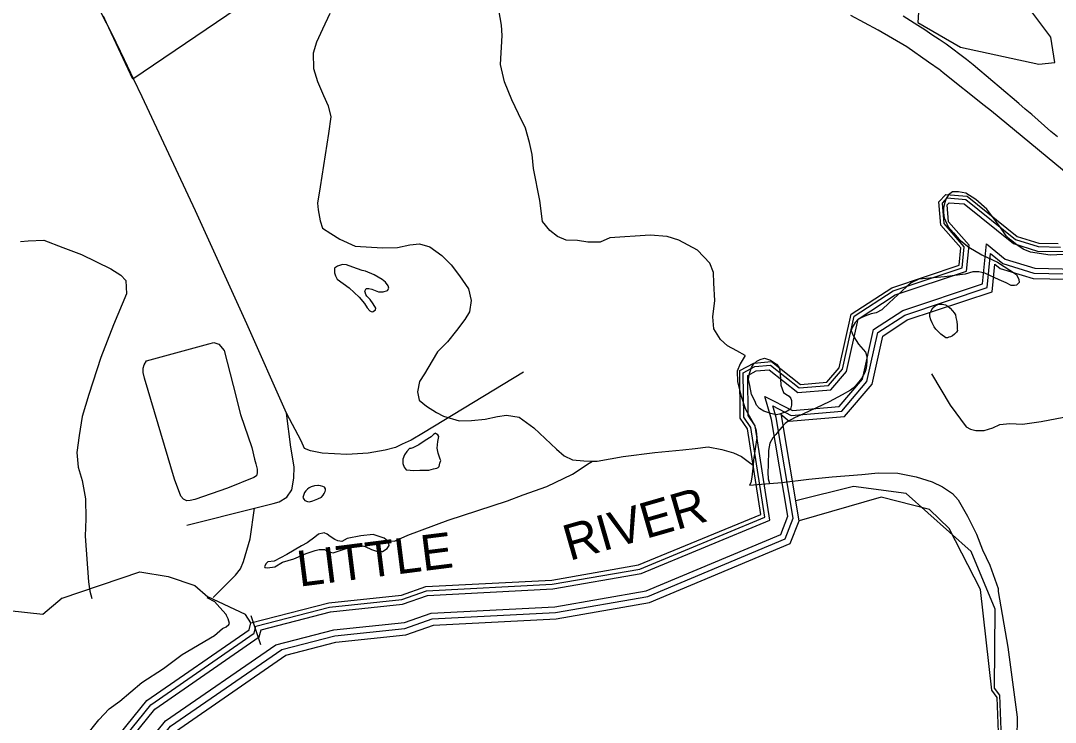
# Model space of a CAD drawing. Extents: x 2206922 to 2357709, y 510027 to 673830.
# Drawn here: x 2287043 to 2291895, y 592281 to 595572 of the extents above; entities that cross this region are included whole.
import ezdxf

# ---------------------------------------------------------------- set-up
doc = ezdxf.new("R2010")
doc.units = 0
for name, color, linetype in [('Exist Boundary Political City Limit New', 7, 'Continuous'), ('Exist Boundary Political Urban Extension UEB', 7, 'Continuous'), ('Exist Hydrographic Buffer Line', 7, 'Continuous'), ('Exist Hydrographic Creek Single Shore', 7, 'Continuous'), ('Exist Hydrographic Misc Water Feature', 7, 'Continuous'), ('Exist Hydrographic Pond Under 1500 Sq Ft', 7, 'Continuous'), ('Exist Hydrographic River Shore', 7, 'Continuous'), ('Exist Hydrographic River Shore Label', 7, 'Continuous'), ('Exist Railroad Mainline', 7, 'Continuous'), ('Exist Road Non-System Type 51', 7, 'Continuous'), ('Map Preparation Boundary City Limit Buffer Line', 7, 'Continuous')]:
    doc.layers.add(name, color=color, linetype=linetype)

msp = doc.modelspace()

# ---------------------------------------------------------------- linework, layer by layer
at = {"layer": 'Exist Boundary Political City Limit New'}
for points in [[(2288992.8, 596263.3), (2287568.8, 595296.8), (2287444.5, 595562.2), (2287430.5, 595592.2)], [(2291541, 595338.5), (2291510.5, 595364.5), (2291479.2, 595389.4), (2291447.2, 595413.4), (2291415.5, 595437.8), (2291383.5, 595461.6), (2291350.2, 595483.9), (2291316.8, 595505.9), (2291283.5, 595528), (2291250, 595549.8), (2291216.2, 595571.3), (2291182.2, 595592.3)], [(2291905.5, 595026.1), (2291875, 595052.2), (2291845, 595078.5), (2291814.8, 595104.9), (2291784.8, 595131.2), (2291754.5, 595157.4), (2291724, 595183.2), (2291693.5, 595209.2), (2291663.2, 595235.2), (2291632.8, 595261.1), (2291602, 595286.8), (2291571.2, 595312.4), (2291541, 595338.5)]]:
    msp.add_lwpolyline(points, dxfattribs=at)
at = {"layer": 'Exist Boundary Political Urban Extension UEB'}
for points in [[(2290677.6, 593319.3), (2290611.1, 593720.3), (2290607.3, 593725.8), (2290647.6, 593693.6), (2290906.1, 593715.6), (2291035.7, 593867), (2291086, 594092.6), (2291201.1, 594167.7), (2291599.5, 594300.3), (2291612.2, 594429.9), (2291637, 594409.9), (2291790.8, 594362), (2292024.9, 594357.1), (2292133.8, 594657.5)], [(2291645.5, 592122.7), (2291634.6, 592408.2), (2291609.6, 592441.5), (2291613.2, 592811.7), (2291500.5, 593082.4), (2291196.1, 593353.1), (2290948.1, 593387), (2290677.6, 593319.3)]]:
    msp.add_lwpolyline(points, dxfattribs=at)
at = {"layer": 'Exist Hydrographic Buffer Line'}
for points in [[(2290532.3, 593242.2), (2290467.3, 593663.5), (2290433.9, 593712.4), (2290432, 593920.6), (2290486.5, 593949.3), (2290559.9, 593956.6), (2290694.7, 593849), (2290831.8, 593860.6), (2290896.7, 593936.5), (2290952.2, 594185.4), (2291135, 594304.6), (2291459, 594412.4), (2291468.6, 594511.6), (2291374.5, 594619.7), (2291366.5, 594715.8), (2291388.4, 594740.1), (2291475.6, 594732.6), (2291709.1, 594545.4), (2291815.3, 594512.3), (2291920, 594510.1)], [(2290555.9, 593228.4), (2290487.6, 593671.6), (2290455.2, 593719.1), (2290453.4, 593907.8), (2290492.8, 593928.6), (2290553.4, 593934.5), (2290688.1, 593827), (2290842.3, 593840.1), (2290916.4, 593926.7), (2290971.1, 594172.3), (2291144.3, 594285.3), (2291478.8, 594396.6), (2291490.7, 594518.6), (2291395.1, 594628.4), (2291388.4, 594708.4), (2291397.1, 594718), (2291467.3, 594712), (2291698.9, 594526.3), (2291811.8, 594491), (2291934.8, 594488.5)], [(2290640.6, 593247.6), (2290564.7, 593701.7), (2290533, 593809.5), (2290662.9, 593743.9), (2290882.1, 593762.6), (2290990.8, 593889.5), (2291042.7, 594122.7), (2291179.7, 594212), (2291554, 594336.6), (2291572.4, 594524.3), (2291660.4, 594453.8), (2291798.7, 594410.6), (2291990.9, 594406.6)], [(2290665.6, 593238), (2290586.6, 593710.5), (2290571.1, 593764.5), (2290655.7, 593720.1), (2290893.4, 593740.4), (2291012, 593878.9), (2291063.1, 594108.5), (2291189.8, 594191.1), (2291575.5, 594319.4), (2291591.2, 594479.7), (2291649.3, 594433.1), (2291795, 594387.6), (2292007, 594383.2)], [(2288831, 592856.7), (2288946.8, 592897.7), (2289536.1, 592928.3), (2289946.4, 592999.3), (2290532.3, 593242.2)], [(2288842.3, 592748.6), (2288967.6, 592792.9), (2289547.9, 592823), (2289976, 592897.1), (2290607.7, 593161.9), (2290640.6, 593247.6)], [(2288833.4, 592834.3), (2288951.1, 592876), (2289538.5, 592906.5), (2289952.6, 592978.1), (2290555.9, 593228.4)], [(2288845.2, 592721.3), (2288972.8, 592766.4), (2289550.8, 592796.4), (2289983.5, 592871.3), (2290628.5, 593141.6), (2290665.6, 593238)], [(2288146.1, 592732.2), (2288491.5, 592821.1), (2288831, 592856.7)], [(2288170, 592715.1), (2288495.5, 592798.9), (2288833.4, 592834.3)], [(2287204.6, 591807.9), (2287652.4, 592363), (2288137.7, 592698), (2288146.1, 592732.2)], [(2287232.2, 591798.6), (2287671.2, 592342.8), (2288161.7, 592681.4), (2288170, 592715.1)], [(2288238.7, 592643.8), (2288510.8, 592713.8), (2288842.3, 592748.6)], [(2288267.5, 592622.8), (2288515.7, 592686.7), (2288845.2, 592721.3)], [(2287320.3, 591788.9), (2287722.5, 592287.5), (2288238.7, 592643.8)], [(2287355.2, 591778.6), (2287745.6, 592262.6), (2288267.5, 592622.8)]]:
    msp.add_lwpolyline(points, dxfattribs=at)
at = {"layer": 'Exist Hydrographic Creek Single Shore'}
for points in [[(2291543.8, 592904), (2291397, 593189), (2291304.9, 593279.4), (2291078.9, 593336.5), (2290693.7, 593226.4)], [(2287237.9, 592863.3), (2287600.8, 592987.1), (2287734.7, 592964.8), (2287859.8, 592922.9), (2287920.9, 592869.1)], [(2292373.8, 590437.4), (2292389.8, 590578.1), (2292718.9, 591024), (2292774.9, 591259), (2292748.9, 591341.5), (2292648.8, 591422.2), (2292514.9, 591415.1), (2292044.9, 590968.8), (2291878.8, 590867.2), (2291687.9, 590831.7), (2291520.8, 590844.9), (2291285.8, 591026.8), (2291235.8, 591119.6), (2291290.9, 591394), (2291512.8, 591746.9), (2291633.8, 592111.8), (2291622.9, 592397.3), (2291597.9, 592430.6), (2291543.8, 592904)], [(2287237.9, 592863.3), (2287146.8, 592786.5), (2286988.7, 592802.8), (2286929.9, 592859.7)], [(2288121.9, 592747), (2288096.8, 592786.9), (2287920.9, 592869.1)]]:
    msp.add_lwpolyline(points, dxfattribs=at)
at = {"layer": 'Exist Hydrographic Misc Water Feature'}
for p, q in [((2290461.1, 593392.5), (2290554.8, 593401.1)), ((2287371.4, 592878.2), (2287375.9, 592862.1)), ((2288122.5, 592781.3), (2288167.6, 592645.9))]:
    msp.add_line(p, q, dxfattribs=at)
for points in [[(2290441.4, 594001.8), (2290401.2, 594023.3), (2290357.1, 594047), (2290324.5, 594076.6), (2290294.2, 594126.6), (2290289.5, 594182.4), (2290299.1, 594258.4), (2290294.2, 594340.3), (2290291.7, 594390.1), (2290275.3, 594433.9), (2290217.1, 594495.5), (2290130.1, 594542.6), (2290074.4, 594559.9), (2289994.4, 594565.1), (2289806.4, 594553.6), (2289760.4, 594533), (2289703, 594532.3), (2289654.6, 594540.1), (2289600.5, 594541.7), (2289560.3, 594559.1), (2289524.6, 594586.8), (2289489.8, 594630.5), (2289477.3, 594728.1), (2289447.7, 594877.8), (2289441.2, 594944), (2289428.9, 594999.8), (2289410, 595067.6), (2289377.4, 595135.3), (2289346.6, 595200.8), (2289311.8, 595284.3), (2289293.1, 595366.2), (2289301.7, 595502.4), (2289297.4, 595550.1), (2289284.7, 595622.2)], [(2288493.4, 595604.7), (2288458.3, 595532.1), (2288430.7, 595470.2), (2288414.9, 595419.8), (2288415.7, 595347.9), (2288434.4, 595286.3), (2288462.9, 595220.4), (2288485.2, 595172.8), (2288497.9, 595121), (2288486.4, 595042.8), (2288447.1, 594792.5), (2288435.6, 594716.4), (2288438, 594684.8), (2288446.7, 594632.7), (2288459, 594598.9), (2288497.1, 594573.2), (2288539.1, 594547.4), (2288611.5, 594514.3), (2288739.7, 594505.5), (2288809.8, 594508.3), (2288867.2, 594520.7), (2288913.4, 594525.1), (2288961.3, 594511.5), (2289017.7, 594470.1), (2289061.8, 594426.6), (2289100.4, 594374.9), (2289142.8, 594313.4), (2289155.5, 594259.5), (2289148.3, 594205.5), (2289126.6, 594169.4), (2289087.2, 594119), (2289043.8, 594064.7), (2288998, 594018), (2288972.4, 593976.1), (2288937.4, 593915.7), (2288913.4, 593879.5), (2288903.7, 593831.5), (2288911.9, 593791.4), (2288946.4, 593763.8), (2288992.5, 593734.2), (2289026.5, 593716.5), (2289099.1, 593695.4), (2289156.6, 593696.1), (2289220.5, 593702.7), (2289278.4, 593715.1), (2289320.6, 593721.3), (2289380.7, 593711.8), (2289449, 593662.6), (2289555.8, 593561.8), (2289592.3, 593529.9), (2289630.6, 593512.4), (2289684.6, 593507.1), (2289724.1, 593505.6)], [(2291965.8, 594475.8), (2291871.9, 594471.3), (2291779.6, 594486.4), (2291744.1, 594499.9), (2291715.4, 594519.6), (2291685.9, 594543.1), (2291665.4, 594563.2), (2291634.8, 594606.8), (2291573.9, 594688.1), (2291522, 594733.6), (2291475.9, 594763.3), (2291441.7, 594768.8), (2291413.6, 594768.6), (2291393.7, 594754.6), (2291381.8, 594734.4), (2291374.2, 594708.5), (2291370.3, 594692.4), (2291370.3, 594672.2), (2291374.4, 594646.4), (2291393.1, 594604.6), (2291417.7, 594576.6), (2291443.9, 594545.1), (2291489.8, 594509.4), (2291550.1, 594473.9), (2291624.6, 594438.8), (2291713.3, 594381.6), (2291725, 594357.9), (2291725.2, 594343.7), (2291713.6, 594331.7), (2291703.7, 594329.5), (2291687.7, 594329.5), (2291665.4, 594341.4), (2291631.3, 594356.6), (2291565.3, 594388.1), (2291537.2, 594393.9), (2291509.1, 594393.7), (2291473, 594383.3), (2291375.2, 594370.5), (2291255.3, 594359.4), (2291219.4, 594342.8), (2291197.8, 594323), (2291116.4, 594248.1), (2291081, 594215.7), (2291055.1, 594201.3), (2291031.1, 594197.3), (2291001.4, 594185.1), (2290971.5, 594171), (2290955.9, 594156.7), (2290942.1, 594132.4), (2290938, 594118.4), (2290941.9, 594106.4), (2290950.1, 594088.6), (2290972.5, 594054.8), (2291004.9, 594017.1), (2291010.8, 593997.1), (2291011.2, 593971.1), (2291007.6, 593941.3), (2291001.6, 593921.1), (2290986, 593893), (2290966.1, 593868.8), (2290956.1, 593856.9), (2290946.7, 593848.6), (2290934.4, 593838.7), (2290895, 593816.3), (2290835.1, 593783.9), (2290775.6, 593755.2), (2290747.6, 593742.8), (2290711.7, 593726.7), (2290675.8, 593710.2), (2290654.3, 593700.1), (2290640.1, 593692), (2290628.2, 593681.7), (2290612.4, 593665.8), (2290594.6, 593643.3), (2290584.9, 593631.4), (2290570.8, 593615.3), (2290557.1, 593589.4), (2290549.7, 593555.2), (2290548.2, 593487.3), (2290546.4, 593453.1), (2290549.1, 593423.1), (2290554.8, 593401.1)], [(2287042.5, 594535.3), (2287077.9, 594539.6), (2287152, 594542.3), (2287240.5, 594507.5), (2287328.5, 594474.3), (2287464.9, 594407.5), (2287513.1, 594378), (2287535.6, 594352.3), (2287538.5, 594290.3), (2287477.4, 594145.7), (2287418.9, 593991.5), (2287362.6, 593818.7), (2287331.8, 593714.7), (2287316.6, 593626.6), (2287305.3, 593546.3), (2287312.1, 593476.8), (2287330.6, 593414.8), (2287347.4, 593329.1), (2287348.4, 593235.3), (2287345.3, 593153), (2287361.1, 592939.3), (2287367.7, 592896.2), (2287371.4, 592878.2)], [(2288644.3, 594400.6), (2288600.2, 594416.2), (2288570.5, 594425.9), (2288552.5, 594427.8), (2288538.1, 594423.5), (2288528.7, 594419.7), (2288514.5, 594411.3), (2288514.5, 594399.5), (2288514.5, 594389.3), (2288518.6, 594375.3), (2288527, 594359.5), (2288583, 594318.2), (2288629.8, 594274.7), (2288655.8, 594244.8), (2288668.3, 594225), (2288680, 594211.2), (2288686.2, 594207.4), (2288692.3, 594205.3), (2288696.4, 594207.1), (2288706.3, 594215.3), (2288708.5, 594223.5), (2288696, 594243.2), (2288681.9, 594263.2), (2288665.9, 594279), (2288661.6, 594286.9), (2288657.7, 594298.9), (2288657.5, 594302.9), (2288663.4, 594315), (2288675.3, 594314.9), (2288689.4, 594313.1), (2288721.4, 594299.4), (2288733.5, 594299.6), (2288743.6, 594299.7), (2288763.3, 594305.6), (2288769.2, 594317.7), (2288767, 594327.8), (2288753, 594345.7), (2288738.9, 594357.6), (2288700.7, 594379.1), (2288660.3, 594397), (2288644.3, 594400.6)], [(2291420.9, 594201), (2291427.1, 594191.2), (2291429.3, 594179.1), (2291433.5, 594161), (2291435.3, 594143.3), (2291435.7, 594125.3), (2291435.9, 594119.2), (2291431.6, 594111), (2291421.8, 594101.1), (2291413.6, 594093), (2291404.1, 594088.7), (2291396.1, 594086.7), (2291390.2, 594084.7), (2291382.2, 594084.7), (2291358, 594100.6), (2291335.6, 594124.2), (2291327.8, 594136.3), (2291317.6, 594154.1), (2291311.4, 594168), (2291307.3, 594184), (2291306.9, 594197.9), (2291312.9, 594210), (2291320.7, 594224.2), (2291332.6, 594234.2), (2291344.7, 594240.1), (2291354.3, 594242.2), (2291364.6, 594242.3), (2291380.5, 594238.7), (2291390.6, 594232.7), (2291402.5, 594222.8), (2291412.9, 594210.7), (2291420.9, 594201)], [(2288073.3, 593723.8), (2288126.6, 593570.2), (2288139.5, 593514.3), (2288145.2, 593492.4), (2288151.4, 593468.4), (2288151.8, 593450.5), (2288148.1, 593436.4), (2288135.8, 593428.5), (2288012.4, 593379.4), (2287859, 593325.8), (2287837, 593321.8), (2287821.5, 593319.3), (2287806.9, 593327.2), (2287793.2, 593341), (2287764.2, 593420.8), (2287624, 593895.3), (2287617.6, 593921), (2287617.6, 593941.3), (2287621.1, 593957.4), (2287633, 593975.4), (2287718.7, 594000.3), (2287924.4, 594056.1), (2287948, 594062.3), (2287972.2, 594054.5), (2287996.6, 594024.6), (2288039.8, 593861.1), (2288073.3, 593723.8)], [(2290441.4, 594001.8), (2290431.4, 593985.9), (2290417.6, 593961.6), (2290403.9, 593927.6), (2290404.5, 593877.6), (2290421.3, 593809.8), (2290441.4, 593752), (2290460.1, 593718.4), (2290484.3, 593674.6), (2290492.7, 593648.5), (2290494.9, 593616.6), (2290479.8, 593510.6), (2290477.9, 593486.5)], [(2290471.1, 593818.1), (2290462.3, 593860.3), (2290456.4, 593888), (2290460.3, 593916.2), (2290470.1, 593944.3), (2290479.5, 593960.4), (2290495.5, 593974.6), (2290511.1, 593982.4), (2290531.4, 593988.6), (2290559.5, 593979.1), (2290587.6, 593961.1), (2290598.1, 593947.4), (2290603.8, 593931.5), (2290606.1, 593891.4), (2290608.3, 593861.5), (2290621, 593827.5), (2290630.7, 593819.6), (2290646.9, 593809.8), (2290655.1, 593800.1), (2290657.3, 593790), (2290657.5, 593768.1), (2290653.6, 593750), (2290637.4, 593739.9), (2290624.1, 593733.8), (2290602, 593725.4), (2290585.8, 593723.3), (2290561.8, 593729), (2290527.9, 593740.6), (2290507.8, 593752.5), (2290493.5, 593768.4), (2290485.3, 593788.3), (2290471.1, 593818.1)], [(2288915.2, 593463.6), (2288957.4, 593464.1), (2288978.8, 593470.2), (2288994.8, 593472.3), (2289001.1, 593476.6), (2289005.2, 593480.5), (2289009.1, 593496.5), (2289012.8, 593508.5), (2289010.8, 593514.5), (2289000.5, 593542.4), (2288996.4, 593566.5), (2288999.7, 593598.5), (2289003.8, 593620.6), (2288999.7, 593628.5), (2288991.7, 593634.2), (2288987.8, 593636.4), (2288979.6, 593630.3), (2288968.1, 593620.3), (2288939.8, 593601.8), (2288910.1, 593581.5), (2288882.4, 593567.5), (2288872.1, 593565.4), (2288866.2, 593565.4), (2288854.5, 593551), (2288842.4, 593535), (2288834.8, 593515), (2288835, 593495.2), (2288841, 593477.2), (2288851.2, 593465.1), (2288869.3, 593463.2), (2288885.1, 593461.6), (2288915.2, 593463.6)], [(2289724.1, 593505.6), (2289746.3, 593505.5), (2289868.1, 593526.9), (2290017.8, 593546.1), (2290147.6, 593559.4), (2290205.6, 593565.7), (2290267.5, 593572.6), (2290331.5, 593560.9), (2290385.8, 593545.4), (2290423.6, 593528), (2290454.1, 593504.3), (2290477.9, 593486.5)], [(2288762.9, 593132.5), (2288766.7, 593132.3), (2288796.5, 593130.7), (2288858.2, 593159.1), (2289047.5, 593229.2), (2289326.5, 593319.7), (2289400.2, 593348.4), (2289509.9, 593387.4), (2289631.2, 593444.6), (2289670.8, 593471), (2289700.6, 593491.3), (2289724.1, 593505.6)], [(2290477.9, 593486.5), (2290472.6, 593430.6), (2290466.8, 593404.3), (2290461.1, 593392.5)], [(2290554.8, 593401.1), (2290612.8, 593405.8), (2290738.7, 593420.9), (2290848.4, 593432), (2290988.5, 593443.3), (2291063.9, 593450.2), (2291156, 593448.9), (2291242.3, 593431.8), (2291318.4, 593408.6), (2291366.8, 593385.1), (2291412.9, 593353.4), (2291439, 593323.5), (2291483.9, 593248.2), (2291526.5, 593162.7), (2291553.4, 593088.9), (2291587.9, 593017.6), (2291627, 592907.9), (2291627.2, 592903.8)], [(2288436.8, 593329.2), (2288453, 593337.3), (2288460.8, 593345.5), (2288466.8, 593353.5), (2288470.4, 593363.5), (2288472.5, 593369.7), (2288472.1, 593375.4), (2288468.4, 593383.7), (2288460.4, 593387.3), (2288448.5, 593389.5), (2288440.3, 593391.2), (2288436.4, 593391.4), (2288420.4, 593389.3), (2288404.4, 593384.8), (2288396, 593380.8), (2288388.2, 593374.7), (2288380.4, 593366.5), (2288374.5, 593358.5), (2288368.7, 593344.8), (2288366.7, 593334.6), (2288370.8, 593326.6), (2288375.1, 593320.7), (2288387.2, 593316.9), (2288397, 593315), (2288413, 593319), (2288436.8, 593329.2)], [(2288762.9, 593132.5), (2288748.1, 593144.5), (2288724.3, 593152.1), (2288696.2, 593162), (2288638.2, 593155.3), (2288574.4, 593142.6), (2288548.8, 593128.3), (2288530.7, 593132.2), (2288516.8, 593138), (2288494.8, 593151.8), (2288480.3, 593163.7), (2288466.3, 593169.5), (2288440.1, 593163.3), (2288422.5, 593149.3), (2288386.8, 593123), (2288360.5, 593108.7), (2288324.9, 593088.6), (2288291.2, 593068.1), (2288232, 593035.7), (2288201.8, 593033.3), (2288193.6, 593025.2), (2288186.2, 593010.9), (2288188.1, 593007), (2288200, 593005.2), (2288234, 593009.4), (2288269.9, 593032), (2288323.6, 593048.2), (2288381.2, 593072.8), (2288423.3, 593087.2), (2288443.2, 593091.5), (2288467.4, 593091.9), (2288489.3, 593080), (2288509, 593076.2), (2288545.1, 593088.3), (2288568.9, 593096.4), (2288598.8, 593104.9), (2288626.9, 593113.3), (2288658.9, 593105.6), (2288688.8, 593091.8), (2288716.9, 593082.2), (2288739.1, 593082.2), (2288761, 593096.3), (2288770.6, 593110.7), (2288766.7, 593132.3), (2288762.9, 593132.5)], [(2291627.2, 592903.8), (2291627.2, 592894.1), (2291673.4, 592632.5), (2291716.6, 592305.2), (2291712.7, 592105.1)], [(2287915.6, 592866.4), (2287951.9, 592847.1), (2287977.5, 592819.3), (2288006.2, 592785.8)], [(2287093.9, 591806.4), (2287109.3, 591842.2), (2287127.2, 591890.2), (2287184.4, 591978.9), (2287221.5, 592041), (2287256.9, 592095.7), (2287314.4, 592170.2), (2287341.8, 592208.2), (2287409.1, 592293), (2287457.1, 592343.4), (2287508.1, 592379.9), (2287611.5, 592466.9), (2287712.8, 592533.6), (2287799.9, 592598.3), (2287952.1, 592687.7), (2287988.6, 592719.9), (2288006, 592727.9), (2288019.1, 592740.1), (2288021.4, 592744.2), (2288015.8, 592766.1), (2288007.4, 592782), (2288006.2, 592785.8)]]:
    msp.add_lwpolyline(points, dxfattribs=at)
at = {"layer": 'Exist Hydrographic Pond Under 1500 Sq Ft'}
msp.add_lwpolyline([(2291817.9, 595368), (2291892.8, 595376.3), (2291874.9, 595494.6), (2291714.8, 595707.8), (2291622.9, 595742.4), (2291397.8, 595714.2), (2291256.9, 595661.3), (2291249.9, 595563.1), (2291450.9, 595447.5), (2291817.9, 595368)], dxfattribs=at)
at = {"layer": 'Exist Hydrographic River Shore'}
for points in [[(2290513.8, 593256.1), (2290451.9, 593657.5), (2290417.8, 593707.3), (2290415.8, 593930.3), (2290481.8, 593965.1), (2290564.8, 593973.3), (2290699.8, 593865.6), (2290823.8, 593876.1), (2290881.9, 593943.9), (2290937.8, 594195.3), (2291127.9, 594319.3), (2291443.9, 594424.4), (2291451.9, 594506.2), (2291358.8, 594613.1), (2291349.8, 594721.5), (2291381.8, 594756.9), (2291481.8, 594748.3), (2291716.8, 594559.9), (2291817.9, 594528.4), (2291908.8, 594526.5)], [(2290693.7, 593226.4), (2290611.1, 593720.3), (2290607.3, 593725.8), (2290647.6, 593693.6), (2290906.1, 593715.6), (2291035.7, 593867), (2291086, 594092.6), (2291201.1, 594167.7), (2291599.5, 594300.3), (2291612.2, 594429.9), (2291637, 594409.9), (2291790.8, 594362), (2292024.9, 594357.1)], [(2288828.9, 592877), (2288942.9, 592917.3), (2289533.8, 592948), (2289940.9, 593018.5), (2290513.8, 593256.1)], [(2288848.5, 592690.2), (2288978.8, 592736.3), (2289554.2, 592766.2), (2289992.1, 592842), (2290652.2, 593118.6), (2290693.7, 593226.4)], [(2288121.9, 592747), (2288487.9, 592841.3), (2288828.9, 592877)], [(2287180.9, 591821.6), (2287633.8, 592383.1), (2288113.9, 592714.4), (2288121.9, 592747)], [(2288286.4, 592595.5), (2288521.3, 592655.9), (2288848.5, 592690.2)], [(2287383.5, 591760.7), (2287768.5, 592238), (2288286.4, 592595.5)]]:
    msp.add_lwpolyline(points, dxfattribs=at)
at = {"layer": 'Exist Railroad Mainline'}
msp.add_lwpolyline([(2292036.9, 594783.4), (2291595.7, 595147), (2291562.4, 595173.6), (2291369.9, 595327.2), (2291358, 595336.6), (2291354.8, 595338.9), (2291301, 595377), (2291199.1, 595449), (2291064.4, 595527.7), (2290935.8, 595596.5)], dxfattribs=at)
at = {"layer": 'Exist Road Non-System Type 51'}
for p, q in [((2287573.2, 595296.5), (2287529, 595388)), ((2287822, 593204.6), (2288139.2, 593285.5))]:
    msp.add_line(p, q, dxfattribs=at)
for points in [[(2287529, 595388), (2287471, 595508), (2287418.7, 595610.9), (2287389.6, 595649.7), (2287350.8, 595682.6)], [(2288288.7, 593730.5), (2288103.2, 594149.9), (2287862.7, 594679.6), (2287612.6, 595215.1), (2287573.2, 595296.5)], [(2289400.4, 593922.9), (2288931.4, 593638.7), (2288873.8, 593604.1), (2288831.8, 593585.8), (2288800.1, 593569.6), (2288752.2, 593557), (2288672.4, 593542.4), (2288572.5, 593537.4), (2288456.5, 593542.4), (2288402.5, 593553.9), (2288374.4, 593565.5), (2288358.1, 593601.4), (2288288.7, 593730.5)], [(2291315, 593914.7), (2291402.3, 593768.7), (2291477.3, 593666.4), (2291497.7, 593655.5), (2291522.3, 593650), (2291561.8, 593648.7), (2291602.7, 593662.3), (2291635.5, 593677.3), (2291681.8, 593682.8), (2291741.8, 593678.7), (2291829.1, 593691), (2291968.9, 593718.2), (2292082.1, 593734.6), (2292157.1, 593744.2), (2292200.7, 593742.8), (2292249.8, 593731.9), (2292318, 593700.5), (2292358.9, 593670.5), (2292398.4, 593635), (2292428.4, 593590), (2292457.1, 593550.4), (2292491.4, 593499.6), (2292517.7, 593477.1), (2292551.8, 593453.8)], [(2288139.2, 593285.5), (2288227, 593306.3), (2288254.7, 593314.6), (2288290.5, 593336.8), (2288314.2, 593371.2), (2288323.7, 593425.1), (2288325.2, 593479.1), (2288310.3, 593571), (2288288.7, 593730.5)], [(2287945.1, 592865.8), (2288050, 592970.9), (2288073.8, 593001), (2288087.5, 593035.1), (2288118.4, 593141.4), (2288139.2, 593285.5)]]:
    msp.add_lwpolyline(points, dxfattribs=at)
at = {"layer": 'Map Preparation Boundary City Limit Buffer Line'}
for points in [[(2288992.8, 596263.3), (2287568.8, 595296.8), (2287444.5, 595562.2), (2287430.5, 595592.2)], [(2291541, 595338.5), (2291510.5, 595364.5), (2291479.2, 595389.4), (2291447.2, 595413.4), (2291415.5, 595437.8), (2291383.5, 595461.6), (2291350.2, 595483.9), (2291316.8, 595505.9), (2291283.5, 595528), (2291250, 595549.8), (2291216.2, 595571.3), (2291182.2, 595592.3)], [(2291905.5, 595026.1), (2291875, 595052.2), (2291845, 595078.5), (2291814.8, 595104.9), (2291784.8, 595131.2), (2291754.5, 595157.4), (2291724, 595183.2), (2291693.5, 595209.2), (2291663.2, 595235.2), (2291632.8, 595261.1), (2291602, 595286.8), (2291571.2, 595312.4), (2291541, 595338.5)]]:
    msp.add_lwpolyline(points, dxfattribs=at)

# ---------------------------------------------------------------- texts
at = {"layer": 'Exist Hydrographic River Shore Label'}
for s, rotation, p in [('RIVER', 16.0569, (2289616.8, 593037.3)), ('LITTLE', 7.1974, (2288349.8, 592916.5))]:
    msp.add_text(s, height=167.32, rotation=rotation, dxfattribs=at).set_placement(p)

doc.saveas('drawing.dxf')
